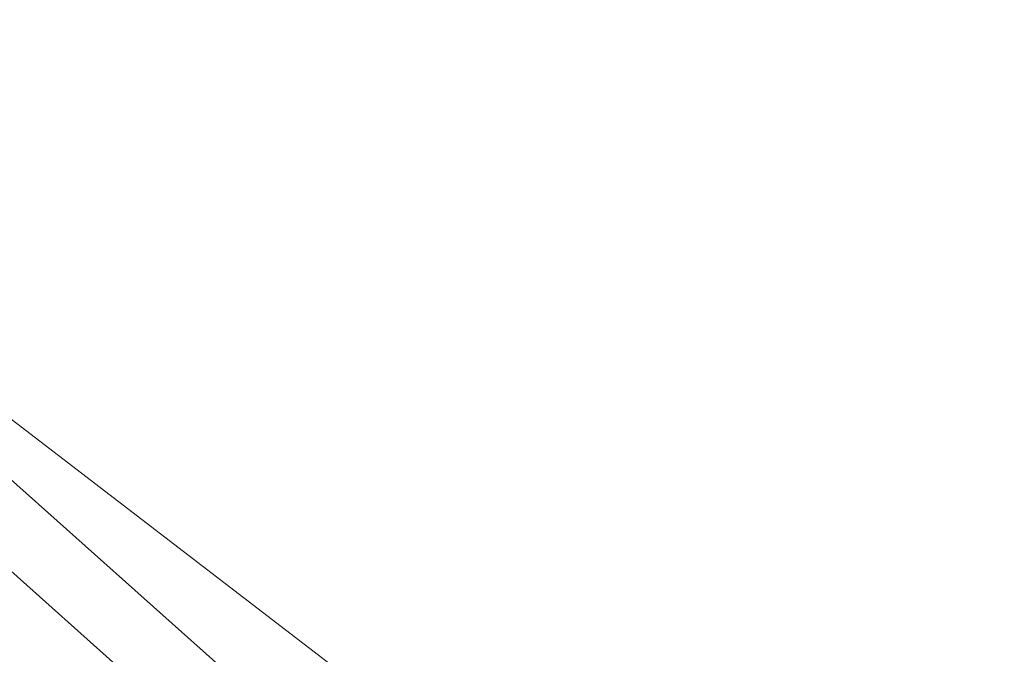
# Model space of a CAD drawing. Header units: metres. Extents: x 163628 to 168255, y 402691 to 405367.
# Tile 476 of 656: x 165521.746 to 165522.9, y 403928.033 to 403928.776. Entities that reach past the tile are written whole.
import ezdxf

# ---------------------------------------------------------------- set-up
doc = ezdxf.new("R2010")
doc.units = ezdxf.units.M
doc.linetypes.add('X-CA190022.004-UO-DWM_Snelfietsroute$0$VH-OPSLUITBAND_80X200', pattern=[14, 8, -2, 2, -2])
doc.linetypes.add('X-CA190022.004-UO-DWM_Snelfietsroute$0$VH-TROTTOIRBAND_130-150', pattern=[15, 5, -2, 2, -2, 2, -2])
for name, color, linetype, lineweight in [('X-CA190022.004-UO-DWM_Snelfietsroute$0$N-WE-VH-KANTOPSLUITING_ACHTERKANTBAND-G', 7, 'Continuous', 20), ('X-CA190022.004-UO-DWM_Snelfietsroute$0$N-WE-VH-KANTOPSLUITING_OPSLUITBAND_80X200-G', 7, 'X-CA190022.004-UO-DWM_Snelfietsroute$0$VH-OPSLUITBAND_80X200', 20), ('X-CA190022.004-UO-DWM_Snelfietsroute$0$N-WE-VH-KANTOPSLUITING_TROTTOIRBAND_130 150-G', 7, 'X-CA190022.004-UO-DWM_Snelfietsroute$0$VH-TROTTOIRBAND_130-150', 20), ('X-CA190022.004-UO-KAD_Percelen$0$B-WE-KG-GRENS_PERCEEL-GV', 150, 'Continuous', 9)]:
    doc.layers.add(name, color=color, linetype=linetype, lineweight=lineweight)

msp = doc.modelspace()

# ---------------------------------------------------------------- linework, layer by layer
at = {"layer": 'X-CA190022.004-UO-DWM_Snelfietsroute$0$N-WE-VH-KANTOPSLUITING_ACHTERKANTBAND-G', "ltscale": 0.2, "flags": 128}
for points in [[(165473.667, 403887.2911), (165473.89, 403887.7065), (165474.3384, 403888.5064), (165474.7968, 403889.2801), (165475.2733, 403890.0426), (165475.7677, 403890.7933), (165476.2797, 403891.5317), (165476.809, 403892.2576), (165477.3552, 403892.9704), (165477.9181, 403893.6699), (165478.4973, 403894.3555), (165479.0942, 403895.0288), (165479.7079, 403895.6899), (165479.763, 403895.749), (165488.4074, 403905.0067), (165514.2484, 403932.3102, -0.404095), (165516.9135, 403932.4298), (165523.963, 403926.1443)], [(165518.6245, 403932.8889, 0.02459), (165521.3285, 403930.7378), (165522.5737, 403929.8435, -0.025021), (165525.2997, 403927.6711)]]:
    msp.add_lwpolyline(points, format="xyb", dxfattribs=at)
at = {"layer": 'X-CA190022.004-UO-DWM_Snelfietsroute$0$N-WE-VH-KANTOPSLUITING_OPSLUITBAND_80X200-G', "ltscale": 0.2, "flags": 128}
msp.add_lwpolyline([(165470.4707, 403879.3344), (165470.4813, 403879.3726), (165470.7309, 403880.2646), (165470.9951, 403881.129), (165471.2798, 403881.9866), (165471.5847, 403882.8369), (165471.9096, 403883.6795), (165472.2545, 403884.5139), (165472.619, 403885.3396), (165473.0029, 403886.1561), (165473.4147, 403886.9803), (165473.5963, 403887.3285), (165473.8199, 403887.745), (165474.2691, 403888.5463), (165474.7284, 403889.3217), (165475.206, 403890.0858), (165475.7014, 403890.8381), (165476.2145, 403891.5781), (165476.7449, 403892.3055), (165477.2923, 403893.0198), (165477.8564, 403893.7208), (165478.4368, 403894.4079), (165479.035, 403895.0826), (165479.6494, 403895.7444), (165479.7045, 403895.8035), (165488.3491, 403905.0615), (165514.1903, 403932.3652, -0.404095), (165516.9665, 403932.4898), (165524.0157, 403926.2046)], format="xyb", dxfattribs=at)
at = {"layer": 'X-CA190022.004-UO-DWM_Snelfietsroute$0$N-WE-VH-KANTOPSLUITING_TROTTOIRBAND_130 150-G', "ltscale": 0.2, "flags": 128}
msp.add_lwpolyline([(165518.7192, 403933.0053, 0.024618), (165521.416, 403930.8597), (165522.6612, 403929.9653, -0.025021), (165525.3989, 403927.7836)], format="xyb", dxfattribs=at)
at = {"layer": 'X-CA190022.004-UO-KAD_Percelen$0$B-WE-KG-GRENS_PERCEEL-GV', "flags": 128}
msp.add_lwpolyline([(165450.79, 403994.24), (165458.1, 403985.84), (165465.94, 403977.9), (165485.47, 403959.11), (165489.71, 403955.04), (165500.126, 403945.838), (165504.3, 403942.15), (165507.8, 403939), (165513.006, 403935.006), (165525.447, 403925.461), (165529.8, 403922.245), (165546.98, 403918.48), (165534.04, 403930.46), (165523.606, 403940.115), (165516.49, 403946.7), (165508.07, 403954.49), (165478.67, 403980.52), (165474.61, 403984.58), (165470.55, 403988.64), (165461.44, 403999.01)], dxfattribs=at)
msp.add_lwpolyline([(165198.984, 403783.721), (165203.794, 403770.499), (165219.371, 403778.022), (165261.19, 403798.093), (165312.395, 403823.042), (165377.01, 403853.973), (165439.548, 403884.215), (165525.447, 403925.461), (165513.006, 403935.006), (165505.996, 403931.629), (165504.764, 403934.187), (165372.327, 403871.117), (165276.3, 403823), (165276.248, 403824.924), (165211.72, 403793.834), (165208.803, 403792.162), (165203.98, 403789.794), (165205.414, 403786.827)], close=True, dxfattribs=at)

doc.saveas('drawing.dxf')
